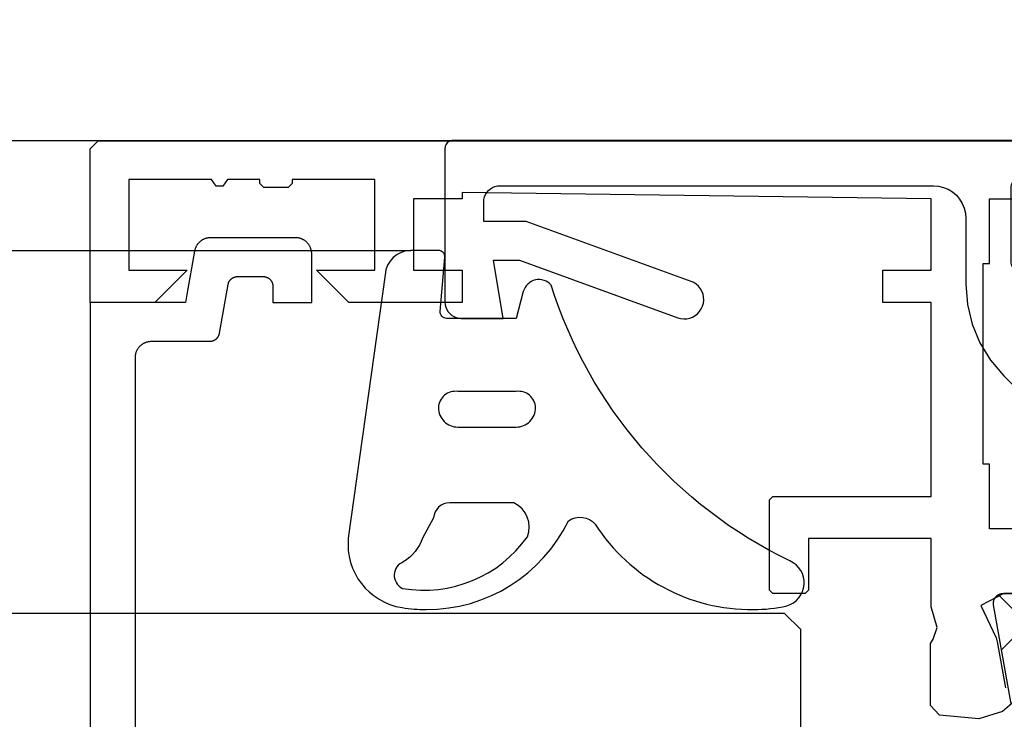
# Model space of a CAD drawing. Header units: centimetres. Extents: x -15121 to 30567, y -60641 to 0.
# Tile 356 of 656: x 1072.02 to 1075.06, y -23145.77 to -23143.61. Entities that reach past the tile are written whole.
import ezdxf
from ezdxf.lldxf.tags import DXFTag

# ---------------------------------------------------------------- set-up
doc = ezdxf.new("R2010")
doc.units = ezdxf.units.CM
doc.header["$LTSCALE"] = 60
for name, color, linetype in [('AIKA wymiarowanie rzut lobby', 7, 'Continuous'), ('CrossSectionsGlass', 4, 'Continuous'), ('CrossSectionsProfils', 7, 'Continuous')]:
    doc.layers.add(name, color=color, linetype=linetype)
doc.styles.add('wymiar', font='txt.shx', dxfattribs={"width": 0.6})
tags = doc.linetypes.add('KRE-DR', pattern=[0.1, 0.06, -0.04]).pattern_tags.tags
tags[6:7] = [DXFTag(74, 4), DXFTag(75, 0), DXFTag(340, '0'), DXFTag(46, 1.0), DXFTag(50, 0.0), DXFTag(44, 0.0), DXFTag(45, 0.0)]
tags[4:5] = [DXFTag(74, 4), DXFTag(75, 0), DXFTag(340, '0'), DXFTag(46, 1.0), DXFTag(50, 0.0), DXFTag(44, 0.0), DXFTag(45, 0.0)]
doc.dimstyles.new('Dwudziestka', dxfattribs={"dimtxt": 7, "dimasz": 0.7, "dimexe": 5, "dimexo": 0, "dimgap": 2.5, "dimtad": 1, "dimtoh": 1, "dimdec": 3, "dimrnd": 0.5, "dimdsep": 46, "dimtxsty": 'wymiar', "dimblk": 'znacznik', "dimcen": 0, "dimdle": 5, "dimse1": 1, "dimse2": 1, "dimclrd": 256, "dimclre": 256, "dimclrt": 256, "dimadec": 0, "dimazin": 0, "dimtfac": 0.4, "dimtdec": 3, "dimtix": 1, "dimtofl": 0, "dimtmove": 2, "dimatfit": 3, "dimldrblk": 'znacznik', "dimfxl": 1, "dimtolj": 1, "dimarcsym": 0})

# ---------------------------------------------------------------- blocks, each defined once
blk = doc.blocks.new('Hatch41191', base_point=(-8712.865, 2683.506))
at = {"layer": 'CrossSectionsProfils', "color": 253, "true_color": 0xadadad}
for p, q in [((-7867.041, 2450.446), (-7863.704, 2453.782)), ((-7865.425, 2450.626), (-7866.944, 2452.145))]:
    blk.add_line(p, q, dxfattribs=at)
blk = doc.blocks.new('K51_8478_X', base_point=(-7895.115, 2506.407))
at = {"layer": 'CrossSectionsProfils', "color": 1, "flags": 128}
blk.add_lwpolyline([(-7866.649, 2453.82), (-7867.189, 2450.759), (-7867.19, 2450.749), (-7867.192, 2450.738), (-7867.193, 2450.727), (-7867.193, 2450.716), (-7867.193, 2450.705), (-7867.193, 2450.694), (-7867.192, 2450.683), (-7867.191, 2450.672), (-7867.19, 2450.662), (-7867.188, 2450.651), (-7867.186, 2450.64), (-7867.183, 2450.63), (-7867.18, 2450.619), (-7867.177, 2450.609), (-7867.173, 2450.598), (-7867.169, 2450.588), (-7867.164, 2450.578), (-7867.159, 2450.569), (-7867.154, 2450.559), (-7867.149, 2450.55), (-7867.143, 2450.541), (-7867.136, 2450.532), (-7867.13, 2450.523), (-7867.123, 2450.514), (-7867.116, 2450.506), (-7867.108, 2450.498), (-7867.101, 2450.49), (-7867.093, 2450.483), (-7867.084, 2450.476), (-7867.076, 2450.469), (-7867.067, 2450.463), (-7867.058, 2450.457), (-7867.049, 2450.451), (-7867.039, 2450.445), (-7867.03, 2450.44), (-7867.02, 2450.435), (-7867.01, 2450.431), (-7867, 2450.427), (-7866.99, 2450.423), (-7866.979, 2450.42), (-7866.969, 2450.417), (-7866.958, 2450.414), (-7866.948, 2450.412), (-7866.937, 2450.41), (-7866.926, 2450.409), (-7866.915, 2450.408), (-7866.904, 2450.407), (-7866.893, 2450.407), (-7866.893, 2450.407), (-7866.206, 2450.407)], dxfattribs=at)
at = {"layer": 'CrossSectionsProfils', "flags": 128}
for points in [[(-7892.115, 2440.41), (-7893.115, 2441.41), (-7895.115, 2441.41), (-7895.115, 2436.66), (-7894.865, 2436.41), (-7829.115, 2436.41)], [(-7862.771, 2450.407), (-7866.869, 2450.407), (-7867.578, 2450.776), (-7867.112, 2451.775), (-7867.073, 2451.9), (-7866.822, 2453.323)], [(-7866.479, 2453.688), (-7866.912, 2454.051), (-7867.642, 2454.281), (-7868.862, 2454.174), (-7869.136, 2453.875), (-7869.136, 2451.951), (-7869.061, 2451.822), (-7868.929, 2451.459), (-7869.117, 2450.822), (-7869.117, 2448.709), (-7872.911, 2448.709), (-7872.911, 2450.309), (-7873.011, 2450.409), (-7874.011, 2450.409), (-7874.111, 2450.309), (-7874.111, 2447.512), (-7874.011, 2447.412), (-7869.115, 2447.412), (-7869.115, 2441.41), (-7870.615, 2441.41), (-7870.615, 2440.41), (-7869.115, 2440.41), (-7869.115, 2438.21), (-7883.615, 2438.01), (-7883.615, 2438.21), (-7885.115, 2438.21), (-7885.115, 2440.41), (-7883.615, 2440.41), (-7883.615, 2441.41), (-7887.114, 2441.41), (-7888.114, 2440.41), (-7886.315, 2440.41), (-7886.315, 2437.61), (-7888.865, 2437.61), (-7888.865, 2437.735), (-7888.99, 2437.86), (-7889.74, 2437.86), (-7889.865, 2437.735), (-7889.865, 2437.61), (-7890.865, 2437.61), (-7891.015, 2437.81), (-7891.215, 2437.81), (-7891.365, 2437.61), (-7893.915, 2437.61), (-7893.915, 2440.41), (-7892.115, 2440.41)], [(-7865.315, 2448.407), (-7867.315, 2448.407), (-7867.315, 2446.407), (-7867.515, 2446.407), (-7867.515, 2440.21), (-7867.315, 2440.21), (-7867.315, 2438.21), (-7865.315, 2438.21)]]:
    blk.add_lwpolyline(points, dxfattribs=at)
at = {"layer": 'CrossSectionsProfils'}
blk.add_blockref('Hatch41191', (-8712.865, 2683.506), dxfattribs=at)
blk = doc.blocks.new('K43_0268_X', base_point=(768.466, 119.843))
at = {"layer": 'CrossSectionsProfils'}
for p, q in [((768.466, 119.843), (768.466, 191.353)), ((769.866, 190.158), (769.866, 121.543)), ((769.866, 121.543), (769.866, 121.526)), ((769.866, 121.526), (769.867, 121.509)), ((769.867, 121.509), (769.869, 121.493)), ((769.869, 121.493), (769.871, 121.476)), ((769.871, 121.476), (769.873, 121.459)), ((769.873, 121.459), (769.876, 121.443)), ((769.876, 121.443), (769.88, 121.427)), ((769.88, 121.427), (769.884, 121.411)), ((769.884, 121.411), (769.889, 121.394)), ((769.889, 121.394), (769.894, 121.379)), ((769.894, 121.379), (769.9, 121.363)), ((769.9, 121.363), (769.906, 121.347)), ((769.906, 121.347), (769.913, 121.332)), ((769.913, 121.332), (769.92, 121.317)), ((769.92, 121.317), (769.928, 121.302)), ((769.928, 121.302), (769.936, 121.288)), ((769.936, 121.288), (769.945, 121.274)), ((769.945, 121.274), (769.954, 121.26)), ((769.954, 121.26), (769.964, 121.246)), ((769.964, 121.246), (769.974, 121.233)), ((769.974, 121.233), (769.984, 121.22)), ((769.984, 121.22), (769.995, 121.207)), ((769.995, 121.207), (770.007, 121.195)), ((770.007, 121.195), (770.019, 121.183)), ((770.019, 121.183), (770.031, 121.172)), ((770.031, 121.172), (770.043, 121.161)), ((770.043, 121.161), (770.056, 121.15)), ((770.056, 121.15), (770.07, 121.14)), ((770.07, 121.14), (770.083, 121.13)), ((770.083, 121.13), (770.097, 121.121)), ((770.097, 121.121), (770.111, 121.112)), ((770.111, 121.112), (770.126, 121.104)), ((770.126, 121.104), (770.141, 121.096)), ((770.141, 121.096), (770.156, 121.089)), ((770.156, 121.089), (770.171, 121.082)), ((770.171, 121.082), (770.186, 121.076)), ((770.186, 121.076), (770.202, 121.07)), ((770.202, 121.07), (770.218, 121.065)), ((770.218, 121.065), (770.234, 121.06)), ((770.234, 121.06), (770.25, 121.056)), ((770.25, 121.056), (770.267, 121.053)), ((770.267, 121.053), (770.283, 121.05)), ((770.283, 121.05), (770.299, 121.047)), ((770.299, 121.047), (770.316, 121.045)), ((770.316, 121.045), (770.333, 121.044)), ((770.333, 121.044), (770.349, 121.043)), ((770.349, 121.043), (770.366, 121.043)), ((770.366, 121.043), (770.366, 121.043)), ((770.366, 121.043), (772.171, 121.043)), ((772.171, 121.043), (772.18, 121.043)), ((772.18, 121.043), (772.189, 121.042)), ((772.189, 121.042), (772.198, 121.042)), ((772.198, 121.042), (772.207, 121.041)), ((772.207, 121.041), (772.216, 121.039)), ((772.216, 121.039), (772.225, 121.038)), ((772.225, 121.038), (772.233, 121.036)), ((772.233, 121.036), (772.242, 121.034)), ((772.242, 121.034), (772.251, 121.032)), ((772.251, 121.032), (772.259, 121.03)), ((772.259, 121.03), (772.268, 121.027)), ((772.268, 121.027), (772.276, 121.024)), ((772.276, 121.024), (772.284, 121.021)), ((772.284, 121.021), (772.293, 121.017)), ((772.293, 121.017), (772.301, 121.013)), ((772.301, 121.013), (772.309, 121.009)), ((772.309, 121.009), (772.317, 121.005)), ((772.317, 121.005), (772.324, 121.001)), ((772.324, 121.001), (772.332, 120.996)), ((772.332, 120.996), (772.339, 120.991)), ((772.339, 120.991), (772.347, 120.986)), ((772.347, 120.986), (772.354, 120.981)), ((772.354, 120.981), (772.361, 120.975)), ((772.361, 120.975), (772.368, 120.97)), ((772.368, 120.97), (772.374, 120.964)), ((772.374, 120.964), (772.381, 120.958)), ((772.381, 120.958), (772.387, 120.951)), ((772.387, 120.951), (772.393, 120.945)), ((772.393, 120.945), (772.399, 120.938)), ((772.399, 120.938), (772.405, 120.931)), ((772.405, 120.931), (772.41, 120.924)), ((772.41, 120.924), (772.416, 120.917)), ((772.416, 120.917), (772.421, 120.91)), ((772.421, 120.91), (772.425, 120.902)), ((772.425, 120.902), (772.43, 120.895)), ((772.43, 120.895), (772.434, 120.887)), ((772.434, 120.887), (772.439, 120.879)), ((772.439, 120.879), (772.443, 120.871)), ((772.443, 120.871), (772.446, 120.863)), ((772.446, 120.863), (772.45, 120.855)), ((772.45, 120.855), (772.453, 120.846)), ((772.453, 120.846), (772.456, 120.838)), ((772.456, 120.838), (772.459, 120.829)), ((772.459, 120.829), (772.461, 120.821)), ((772.461, 120.821), (772.463, 120.812)), ((772.463, 120.812), (772.465, 120.804)), ((772.465, 120.804), (772.467, 120.795)), ((772.467, 120.795), (772.467, 120.795)), ((772.467, 120.795), (772.732, 119.291)), ((771.164, 119.843), (768.466, 119.843)), ((771.416, 119.843), (771.164, 119.843)), ((771.46, 119.595), (771.416, 119.843)), ((774.117, 119.343), (774.117, 119.843)), ((774.117, 119.843), (775.317, 119.843)), ((775.317, 119.843), (775.317, 118.343)), ((771.696, 118.256), (771.46, 119.595)), ((774.113, 119.293), (774.114, 119.303)), ((774.114, 119.303), (774.115, 119.313)), ((774.115, 119.313), (774.116, 119.323)), ((774.116, 119.323), (774.117, 119.333)), ((774.117, 119.333), (774.117, 119.343)), ((774.117, 119.343), (774.117, 119.343)), ((772.732, 119.291), (772.734, 119.282)), ((772.734, 119.282), (772.736, 119.273)), ((772.736, 119.273), (772.738, 119.265)), ((772.738, 119.265), (772.74, 119.256)), ((772.74, 119.256), (772.743, 119.247)), ((772.743, 119.247), (772.746, 119.239)), ((772.746, 119.239), (772.749, 119.231)), ((772.749, 119.231), (772.753, 119.223)), ((772.753, 119.223), (772.756, 119.214)), ((772.756, 119.214), (772.76, 119.206)), ((772.76, 119.206), (772.764, 119.199)), ((772.764, 119.199), (772.769, 119.191)), ((772.769, 119.191), (772.773, 119.183)), ((772.773, 119.183), (772.778, 119.176)), ((772.778, 119.176), (772.783, 119.168)), ((772.783, 119.168), (772.789, 119.161)), ((772.789, 119.161), (772.794, 119.154)), ((772.794, 119.154), (772.8, 119.147)), ((772.8, 119.147), (772.806, 119.141)), ((772.806, 119.141), (772.812, 119.134)), ((772.812, 119.134), (772.818, 119.128)), ((772.818, 119.128), (772.825, 119.122)), ((772.825, 119.122), (772.831, 119.116)), ((772.831, 119.116), (772.838, 119.11)), ((772.838, 119.11), (772.845, 119.105)), ((772.845, 119.105), (772.852, 119.099)), ((772.852, 119.099), (772.86, 119.094)), ((772.86, 119.094), (772.867, 119.089)), ((772.867, 119.089), (772.875, 119.085)), ((772.875, 119.085), (772.882, 119.08)), ((772.882, 119.08), (772.89, 119.076)), ((772.89, 119.076), (772.898, 119.072)), ((772.898, 119.072), (772.906, 119.068)), ((772.906, 119.068), (772.914, 119.065)), ((772.914, 119.065), (772.923, 119.062)), ((772.923, 119.062), (772.931, 119.059)), ((772.931, 119.059), (772.94, 119.056)), ((772.94, 119.056), (772.948, 119.053)), ((772.948, 119.053), (772.957, 119.051)), ((772.957, 119.051), (772.966, 119.049)), ((772.966, 119.049), (772.974, 119.047)), ((772.974, 119.047), (772.983, 119.046)), ((772.983, 119.046), (772.992, 119.045)), ((772.992, 119.045), (773.001, 119.044)), ((773.001, 119.044), (773.01, 119.043)), ((773.01, 119.043), (773.019, 119.043)), ((773.019, 119.043), (773.028, 119.043)), ((773.028, 119.043), (773.028, 119.043)), ((773.028, 119.043), (773.817, 119.043)), ((773.817, 119.043), (773.827, 119.043)), ((773.827, 119.043), (773.837, 119.043)), ((773.837, 119.043), (773.847, 119.044)), ((773.847, 119.044), (773.857, 119.045)), ((773.857, 119.045), (773.867, 119.047)), ((773.867, 119.047), (773.877, 119.049)), ((773.877, 119.049), (773.886, 119.051)), ((773.886, 119.051), (773.896, 119.053)), ((773.896, 119.053), (773.906, 119.056)), ((773.906, 119.056), (773.915, 119.059)), ((773.915, 119.059), (773.925, 119.063)), ((773.925, 119.063), (773.934, 119.067)), ((773.934, 119.067), (773.943, 119.071)), ((773.943, 119.071), (773.952, 119.075)), ((773.952, 119.075), (773.961, 119.08)), ((773.961, 119.08), (773.97, 119.085)), ((773.97, 119.085), (773.978, 119.09)), ((773.978, 119.09), (773.987, 119.095)), ((773.987, 119.095), (773.995, 119.101)), ((773.995, 119.101), (774.003, 119.107)), ((774.003, 119.107), (774.011, 119.114)), ((774.011, 119.114), (774.018, 119.12)), ((774.018, 119.12), (774.026, 119.127)), ((774.026, 119.127), (774.033, 119.134)), ((774.033, 119.134), (774.039, 119.141)), ((774.039, 119.141), (774.046, 119.149)), ((774.046, 119.149), (774.052, 119.157)), ((774.052, 119.157), (774.058, 119.165)), ((774.058, 119.165), (774.064, 119.173)), ((774.064, 119.173), (774.07, 119.181)), ((774.07, 119.181), (774.075, 119.19)), ((774.075, 119.19), (774.08, 119.199)), ((774.08, 119.199), (774.085, 119.207)), ((774.085, 119.207), (774.089, 119.216)), ((774.089, 119.216), (774.093, 119.226)), ((774.093, 119.226), (774.097, 119.235)), ((774.097, 119.235), (774.1, 119.244)), ((774.1, 119.244), (774.104, 119.254)), ((774.104, 119.254), (774.106, 119.263)), ((774.106, 119.263), (774.109, 119.273)), ((774.109, 119.273), (774.111, 119.283)), ((774.111, 119.283), (774.113, 119.293)), ((771.699, 118.241), (771.696, 118.256)), ((771.696, 118.256), (771.696, 118.256)), ((771.702, 118.227), (771.699, 118.241)), ((771.706, 118.212), (771.702, 118.227)), ((771.71, 118.198), (771.706, 118.212)), ((771.714, 118.184), (771.71, 118.198)), ((771.719, 118.17), (771.714, 118.184)), ((771.725, 118.156), (771.719, 118.17)), ((771.73, 118.142), (771.725, 118.156)), ((771.736, 118.129), (771.73, 118.142)), ((771.743, 118.116), (771.736, 118.129)), ((771.75, 118.102), (771.743, 118.116)), ((771.757, 118.089), (771.75, 118.102)), ((771.765, 118.077), (771.757, 118.089)), ((775.247, 118.088), (775.238, 118.074)), ((775.255, 118.102), (775.247, 118.088)), ((775.263, 118.117), (775.255, 118.102)), ((775.271, 118.132), (775.263, 118.117)), ((775.277, 118.148), (775.271, 118.132)), ((775.284, 118.163), (775.277, 118.148)), ((775.289, 118.179), (775.284, 118.163)), ((775.294, 118.195), (775.289, 118.179)), ((775.299, 118.211), (775.294, 118.195)), ((775.303, 118.227), (775.299, 118.211)), ((775.307, 118.243), (775.303, 118.227)), ((775.31, 118.26), (775.307, 118.243)), ((775.312, 118.276), (775.31, 118.26)), ((775.314, 118.293), (775.312, 118.276)), ((775.316, 118.309), (775.314, 118.293)), ((775.317, 118.326), (775.316, 118.309)), ((775.317, 118.343), (775.317, 118.326)), ((771.773, 118.064), (771.765, 118.077)), ((771.781, 118.052), (771.773, 118.064)), ((771.79, 118.04), (771.781, 118.052)), ((771.799, 118.028), (771.79, 118.04)), ((771.809, 118.017), (771.799, 118.028)), ((771.819, 118.006), (771.809, 118.017)), ((771.829, 117.995), (771.819, 118.006)), ((771.839, 117.985), (771.829, 117.995)), ((771.85, 117.974), (771.839, 117.985)), ((771.861, 117.964), (771.85, 117.974)), ((771.873, 117.955), (771.861, 117.964)), ((771.884, 117.946), (771.873, 117.955)), ((771.896, 117.937), (771.884, 117.946)), ((771.909, 117.928), (771.896, 117.937)), ((771.921, 117.92), (771.909, 117.928)), ((771.934, 117.912), (771.921, 117.92)), ((771.946, 117.905), (771.934, 117.912)), ((771.96, 117.898), (771.946, 117.905)), ((771.973, 117.892), (771.96, 117.898)), ((771.986, 117.885), (771.973, 117.892)), ((772, 117.88), (771.986, 117.885)), ((772.014, 117.874), (772, 117.88)), ((772.028, 117.869), (772.014, 117.874)), ((772.042, 117.865), (772.028, 117.869)), ((772.056, 117.86), (772.042, 117.865)), ((772.071, 117.857), (772.056, 117.86)), ((772.085, 117.853), (772.071, 117.857)), ((772.1, 117.851), (772.085, 117.853)), ((772.114, 117.848), (772.1, 117.851)), ((772.129, 117.846), (772.114, 117.848)), ((772.144, 117.845), (772.129, 117.846)), ((772.159, 117.844), (772.144, 117.845)), ((772.174, 117.843), (772.159, 117.844)), ((772.188, 117.843), (772.174, 117.843)), ((774.817, 117.843), (772.188, 117.843)), ((774.834, 117.843), (774.817, 117.843)), ((774.817, 117.843), (774.817, 117.843)), ((774.85, 117.844), (774.834, 117.843)), ((774.867, 117.845), (774.85, 117.844)), ((774.884, 117.847), (774.867, 117.845)), ((774.9, 117.85), (774.884, 117.847)), ((774.917, 117.853), (774.9, 117.85)), ((774.933, 117.856), (774.917, 117.853)), ((774.949, 117.86), (774.933, 117.856)), ((774.965, 117.865), (774.949, 117.86)), ((774.981, 117.87), (774.965, 117.865)), ((774.997, 117.876), (774.981, 117.87)), ((775.012, 117.882), (774.997, 117.876)), ((775.027, 117.889), (775.012, 117.882)), ((775.042, 117.896), (775.027, 117.889)), ((775.057, 117.904), (775.042, 117.896)), ((775.072, 117.912), (775.057, 117.904)), ((775.086, 117.921), (775.072, 117.912)), ((775.1, 117.93), (775.086, 117.921)), ((775.114, 117.94), (775.1, 117.93)), ((775.127, 117.95), (775.114, 117.94)), ((775.14, 117.961), (775.127, 117.95)), ((775.152, 117.972), (775.14, 117.961)), ((775.165, 117.983), (775.152, 117.972)), ((775.176, 117.995), (775.165, 117.983)), ((775.188, 118.007), (775.176, 117.995)), ((775.199, 118.02), (775.188, 118.007)), ((775.209, 118.033), (775.199, 118.02)), ((775.219, 118.046), (775.209, 118.033)), ((775.229, 118.06), (775.219, 118.046)), ((775.238, 118.074), (775.229, 118.06))]:
    blk.add_line(p, q, dxfattribs=at)
blk = doc.blocks.new('znacznik')
at = {"color": 0}
for points in [[(0, -5), (0, 5)], [(-4, 0), (4, 0)]]:
    blk.add_lwpolyline(points, dxfattribs=at)
at = {"color": 1}
blk.add_lwpolyline([(-2.1213, -2.1213), (2.1213, 2.1213)], dxfattribs=at)
blk = doc.blocks.new('*D4652')
at = {"layer": 'AIKA wymiarowanie rzut lobby', "lineweight": -2, "transparency": 16777216}
blk.add_line((970.4684, -23133.2825), (1347.0262, -23133.2825), dxfattribs=at)
at = {"layer": 'Defpoints', "color": 0, "transparency": 16777216}
for p in [(1347.7262, -23133.2825), (969.7684, -23147.5215), (1347.7262, -23148.8185)]:
    blk.add_point(p, dxfattribs=at)
at = {"layer": 'AIKA wymiarowanie rzut lobby', "linetype": 'ByBlock', "lineweight": -2, "transparency": 16777216, "xscale": 0.7, "yscale": 0.7, "zscale": 0.7, "rotation": 180}
blk.add_blockref('znacznik', (969.7684, -23133.2825), dxfattribs=at)
at = {"layer": 'AIKA wymiarowanie rzut lobby', "linetype": 'ByBlock', "lineweight": -2, "transparency": 16777216, "xscale": 0.7, "yscale": 0.7, "zscale": 0.7}
blk.add_blockref('znacznik', (1347.7262, -23133.2825), dxfattribs=at)
at = {"layer": 'AIKA wymiarowanie rzut lobby', "transparency": 16777216, "insert": (1158.7473, -23127.2825), "char_height": 7, "attachment_point": 5, "style": 'wymiar'}
blk.add_mtext('\\A1;378', dxfattribs=at)

msp = doc.modelspace()

# ---------------------------------------------------------------- linework, layer by layer
at = {"layer": 'CrossSectionsGlass', "color": 8, "linetype": 'KRE-DR', "ltscale": 0.2}
for p, q in [((1000.3113, -23143.9824), (1073.359, -23143.9824)), ((1000.4417, -23144.3224), (1073.2289, -23144.3224))]:
    msp.add_line(p, q, dxfattribs=at)
at = {"layer": 'CrossSectionsGlass', "color": 8, "linetype": 'KRE-DR', "ltscale": 0.2, "flags": 128}
msp.add_lwpolyline([(1075.3992, -23145.8956), (1075.58, -23145.738), (1075.5843, -23145.7337), (1075.5879, -23145.7288), (1075.5909, -23145.7233), (1075.5929, -23145.7177), (1075.594, -23145.7116), (1075.5942, -23145.7055), (1075.5936, -23145.6994), (1075.5918, -23145.6935), (1075.5893, -23145.6881), (1075.5861, -23145.6829), (1075.582, -23145.6784), (1075.5773, -23145.6745), (1075.5719, -23145.6713), (1075.5662, -23145.6691), (1075.5603, -23145.6677), (1075.5542, -23145.6673), (1075.4733, -23145.6673), (1075.4733, -23144.9655), (1075.4722, -23144.9499), (1075.4686, -23144.9345), (1075.4625, -23144.92), (1075.4543, -23144.9067), (1075.4442, -23144.8947), (1075.1372, -23144.5878), (1075.1322, -23144.5819), (1075.1282, -23144.5751), (1075.125, -23144.5679), (1075.1232, -23144.5604), (1075.1225, -23144.5525), (1075.1232, -23144.5446), (1075.125, -23144.5371), (1075.1282, -23144.5299), (1075.1322, -23144.5231), (1075.1372, -23144.5172), (1075.1433, -23144.512), (1075.1499, -23144.508), (1075.1571, -23144.505), (1075.1648, -23144.5032), (1075.1727, -23144.5025), (1075.3571, -23144.5025), (1075.361, -23144.5021), (1075.3648, -23144.5012), (1075.3684, -23144.4998), (1075.3718, -23144.4978), (1075.3748, -23144.4951), (1075.3773, -23144.4921), (1075.3793, -23144.4887), (1075.3809, -23144.4851), (1075.3818, -23144.4815), (1075.382, -23144.4774), (1075.382, -23144.4076), (1075.3818, -23144.4035), (1075.3809, -23144.3997), (1075.3793, -23144.3961), (1075.3773, -23144.3929), (1075.3748, -23144.3897), (1075.3718, -23144.3873), (1075.3684, -23144.3852), (1075.3648, -23144.3836), (1075.361, -23144.3827), (1075.3571, -23144.3825), (1075.109, -23144.3825), (1075.1051, -23144.3823), (1075.1013, -23144.3814), (1075.0977, -23144.3798), (1075.0943, -23144.3778), (1075.0913, -23144.3753), (1075.0886, -23144.3721), (1075.0866, -23144.369), (1075.0852, -23144.3653), (1075.0843, -23144.3615), (1075.0839, -23144.3574), (1075.0839, -23144.1276), (1075.0843, -23144.1237), (1075.0852, -23144.1199), (1075.0866, -23144.1162), (1075.0886, -23144.1129), (1075.0913, -23144.1099), (1075.0943, -23144.1072), (1075.0977, -23144.1052), (1075.1013, -23144.1038), (1075.1051, -23144.1029), (1075.109, -23144.1025), (1075.1338, -23144.1025), (1075.1338, -23143.9824), (1073.359, -23143.9824), (1073.3549, -23143.9829), (1073.3511, -23143.9838), (1073.3475, -23143.9851), (1073.3443, -23143.9872), (1073.3412, -23143.9899), (1073.3387, -23143.9928), (1073.3366, -23143.9962), (1073.3351, -23143.9998), (1073.3342, -23144.0037), (1073.3339, -23144.0075), (1073.3339, -23144.4824), (1073.3346, -23144.4901), (1073.3364, -23144.4978), (1073.3394, -23144.505), (1073.3434, -23144.5118), (1073.3486, -23144.5177), (1073.3545, -23144.5229), (1073.3613, -23144.5269), (1073.3685, -23144.5299), (1073.3762, -23144.5317), (1073.3839, -23144.5324), (1073.5138, -23144.5324), (1073.484, -23144.3522), (1073.564, -23144.3522), (1074.0534, -23144.5306), (1074.0624, -23144.5331), (1074.0719, -23144.534), (1074.0812, -23144.5337), (1074.0905, -23144.5317), (1074.0993, -23144.5285), (1074.1074, -23144.5238), (1074.1149, -23144.5179), (1074.1212, -23144.5111), (1074.1264, -23144.5032), (1074.1302, -23144.4946), (1074.1327, -23144.4856), (1074.1339, -23144.4761), (1074.1334, -23144.4668), (1074.1316, -23144.4576), (1074.1282, -23144.4487), (1074.1237, -23144.4406), (1074.1178, -23144.4331), (1074.1108, -23144.4268), (1074.1031, -23144.4216), (1074.0945, -23144.4178), (1073.585, -23144.2324), (1073.4539, -23144.2324), (1073.4539, -23144.1723), (1073.4546, -23144.1646), (1073.4564, -23144.1569), (1073.4594, -23144.1497), (1073.4634, -23144.1429), (1073.4686, -23144.137), (1073.4745, -23144.1318), (1073.4813, -23144.1278), (1073.4885, -23144.1248), (1073.4962, -23144.123), (1073.5039, -23144.1224), (1074.8438, -23144.1224), (1074.8596, -23144.1235), (1074.8748, -23144.1273), (1074.8893, -23144.1332), (1074.9028, -23144.1413), (1074.9146, -23144.1515), (1074.9247, -23144.1635), (1074.9331, -23144.1768), (1074.939, -23144.1915), (1074.9426, -23144.2067), (1074.944, -23144.2223), (1074.944, -23144.4268), (1074.9489, -23144.4894), (1074.9636, -23144.5505), (1074.9876, -23144.6083), (1075.0203, -23144.6619), (1075.061, -23144.7096), (1075.3293, -23144.9779), (1075.3343, -23144.9838), (1075.3384, -23144.9905), (1075.3415, -23144.9978), (1075.3433, -23145.0055), (1075.344, -23145.0131), (1075.344, -23145.8725), (1075.3452, -23145.8782), (1075.3472, -23145.8831), (1075.3499, -23145.8881), (1075.3535, -23145.8924), (1075.3576, -23145.896), (1075.3623, -23145.899), (1075.3675, -23145.901), (1075.373, -23145.9024), (1075.3786, -23145.9028), (1075.384, -23145.9021), (1075.3895, -23145.9008), (1075.3944, -23145.8985), (1075.3992, -23145.8956)], dxfattribs=at)
msp.add_lwpolyline([(1073.3392, -23144.5324, -0.440011), (1073.3193, -23144.5106), (1073.3338, -23144.3441, 0.440011), (1073.3139, -23144.3224), (1073.2289, -23144.3224, 0.395486), (1073.1491, -23144.3972), (1073.0353, -23145.2116, 0.396548), (1073.2013, -23145.4266, 0.040721), (1073.2764, -23145.4324, 0.288113), (1073.7157, -23145.1579, -0.380275), (1073.7985, -23145.1686), (1073.7985, -23145.1686), (1073.7985, -23145.1686, 0.258401), (1074.2876, -23145.4324, 0.059621), (1074.3906, -23145.4208, 0.709537), (1074.3998, -23145.2822, -0.207061), (1073.6624, -23144.4299, 0.603504), (1073.5761, -23144.4494), (1073.5539, -23144.5324), (1073.3392, -23144.5324)], format="xyb", dxfattribs=at)
for points in [[(1073.6139, -23144.8084, 0.450014), (1073.5539, -23144.7584), (1073.3739, -23144.7584, 0.450014), (1073.3139, -23144.8084), (1073.3139, -23144.8084, 0.414214), (1073.3739, -23144.8684), (1073.5539, -23144.8684, 0.414214), (1073.6139, -23144.8084)], [(1073.589, -23145.2075, 0.391889), (1073.5468, -23145.1024), (1073.3487, -23145.1024, 0.395486), (1073.2988, -23145.1492), (1073.2649, -23145.2115, -0.161261), (1073.2063, -23145.2849, 0.66952), (1073.2031, -23145.3671, 0.287949)]]:
    msp.add_lwpolyline(points, format="xyb", close=True, dxfattribs=at)
msp.add_lwpolyline([(1074.3839, -23145.4442), (999.2867, -23145.4442), (999.2367, -23145.4942), (999.2367, -23146.2322), (999.2867, -23146.2822), (1074.3839, -23146.2822), (1074.4339, -23146.2322), (1074.4339, -23145.4942)], close=True, dxfattribs=at)

# ---------------------------------------------------------------- block references
at = {"layer": 'CrossSectionsProfils', "xscale": 0.1, "yscale": -0.1, "zscale": 0.1}
for name, p in [('K51_8478_X', (1072.2371, -23150.9828)), ('K43_0268_X', (1072.2371, -23144.4831))]:
    msp.add_blockref(name, p, dxfattribs=at)

# ---------------------------------------------------------------- dimensions: what is measured, and where the dimension line sits
at = {"layer": 'AIKA wymiarowanie rzut lobby', "color": 8}
dim = msp.add_linear_dim(base=(1347.7262, -23133.2825), p1=(969.7684, -23147.5215), p2=(1347.7262, -23148.8185), dimstyle='Dwudziestka', dxfattribs=at)
dim.commit()
dim.dimension.update_dxf_attribs({"geometry": '*D4652', "text_midpoint": (1158.7473, -23127.2825)})

doc.saveas('drawing.dxf')
